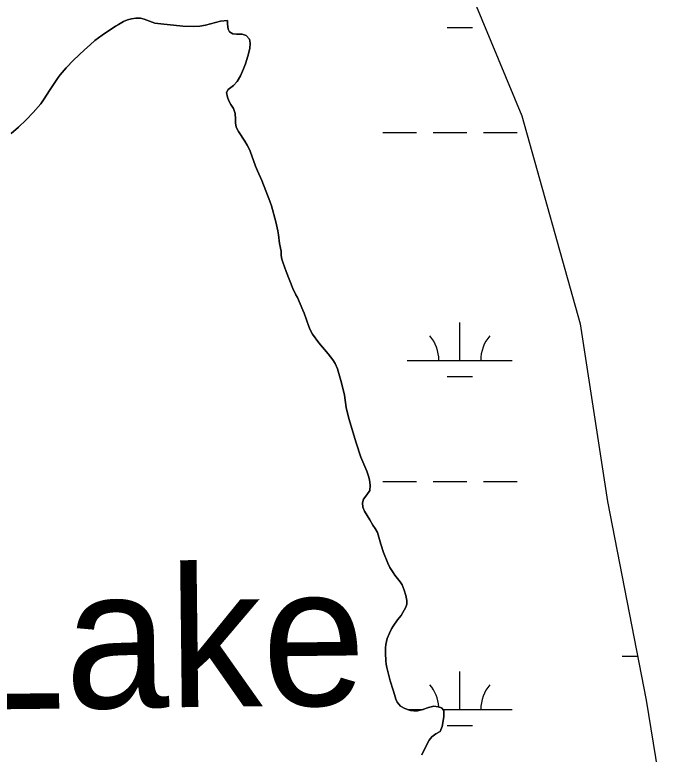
# Model space of a CAD drawing. Extents: x 3263578 to 3301413, y 764927 to 798602.
# Drawn here: x 3288326 to 3288955, y 790735 to 791440 of the extents above; entities that cross this region are included whole.
import ezdxf

# ---------------------------------------------------------------- set-up
doc = ezdxf.new("R2010")
doc.units = 0
for name, color, linetype in [('V-RIVR-IDEN', 7, 'Continuous'), ('V-SITE-VEGE', 7, 'Continuous'), ('V-TOPO-SHOR', 7, 'Continuous'), ('V-WETL-SWMP', 7, 'Continuous')]:
    doc.layers.add(name, color=color, linetype=linetype)

msp = doc.modelspace()

# ---------------------------------------------------------------- linework, layer by layer
at = {"layer": 'V-SITE-VEGE'}
for p, q in [((3288422.04, 791428.84), (3288429.72, 791433.19)), ((3288429.72, 791433.19), (3288433.43, 791434.98)), ((3288433.43, 791434.98), (3288437.27, 791436.01)), ((3288437.27, 791436.01), (3288441.62, 791436.51)), ((3288441.62, 791436.51), (3288445.98, 791436.39)), ((3288445.98, 791436.39), (3288449.3, 791435.49)), ((3288449.3, 791435.49), (3288459.67, 791431.9)), ((3288507.8, 791429.97), (3288522.27, 791433.68)), ((3288522.27, 791433.68), (3288528.67, 791434.45)), ((3288528.67, 791434.45), (3288528.79, 791430.73)), ((3288409.36, 791420.27), (3288422.04, 791428.84)), ((3288459.67, 791431.9), (3288465.3, 791431.01)), ((3288465.3, 791431.01), (3288486.42, 791428.95)), ((3288486.42, 791428.95), (3288496.66, 791428.57)), ((3288496.66, 791428.57), (3288502.43, 791428.82)), ((3288502.43, 791428.82), (3288507.8, 791429.97)), ((3288528.79, 791430.73), (3288529.31, 791426.13)), ((3288529.31, 791426.13), (3288530.71, 791423.44)), ((3288402.58, 791415.15), (3288409.36, 791420.27)), ((3288530.71, 791423.44), (3288534.04, 791421.64)), ((3288534.04, 791421.64), (3288537.5, 791421.39)), ((3288537.5, 791421.39), (3288542.87, 791421.39)), ((3288542.87, 791421.39), (3288546.71, 791420.11)), ((3288546.71, 791420.11), (3288549.66, 791416.52)), ((3288397.84, 791411.18), (3288402.58, 791415.15)), ((3288549.66, 791416.52), (3288550.29, 791412.81)), ((3288550.29, 791412.81), (3288550.04, 791407.69)), ((3288382.22, 791396.59), (3288392.46, 791406.32)), ((3288392.46, 791406.32), (3288397.84, 791411.18)), ((3288550.04, 791407.69), (3288548.24, 791400.39)), ((3288548.24, 791400.39), (3288545.94, 791393.1)), ((3288375.05, 791389.3), (3288382.22, 791396.59)), ((3288545.94, 791393.1), (3288544.14, 791388.23)), ((3288369.54, 791382.64), (3288375.05, 791389.3)), ((3288544.14, 791388.23), (3288541.33, 791381.58)), ((3288359.17, 791367.67), (3288367.62, 791380.08)), ((3288367.62, 791380.08), (3288369.54, 791382.64)), ((3288538, 791376.2), (3288534.67, 791372.36)), ((3288541.33, 791381.58), (3288538, 791376.2)), ((3288534.67, 791372.36), (3288529.29, 791368.52)), ((3288354.18, 791359.73), (3288359.17, 791367.67)), ((3288529.29, 791368.52), (3288527.88, 791365.58)), ((3288527.88, 791365.58), (3288528.78, 791361.1)), ((3288350.85, 791355), (3288354.18, 791359.73)), ((3288528.78, 791361.1), (3288530.19, 791357.77)), ((3288530.19, 791357.77), (3288532.1, 791354.19)), ((3288343.68, 791346.68), (3288350.85, 791355)), ((3288532.1, 791354.19), (3288534.66, 791350.35)), ((3288534.66, 791350.35), (3288536.2, 791345.74)), ((3288337.02, 791339.64), (3288343.68, 791346.68)), ((3288536.2, 791345.74), (3288536.45, 791340.11)), ((3288329.72, 791332.73), (3288337.02, 791339.64)), ((3288536.45, 791340.11), (3288536.32, 791336.78)), ((3288536.32, 791336.78), (3288537.22, 791332.55)), ((3288322.68, 791326.71), (3288329.72, 791332.73)), ((3288537.22, 791332.55), (3288539.27, 791328.46)), ((3288539.27, 791328.46), (3288545.28, 791319.24)), ((3288545.28, 791319.24), (3288547.58, 791315.4)), ((3288547.58, 791315.4), (3288549.25, 791312.45)), ((3288549.25, 791312.45), (3288550.53, 791309.64)), ((3288550.53, 791309.64), (3288555.39, 791295.3)), ((3288555.39, 791295.3), (3288557.44, 791291.07)), ((3288557.44, 791291.07), (3288561.4, 791281.86)), ((3288561.4, 791281.86), (3288569.08, 791262.02)), ((3288569.08, 791262.02), (3288570.61, 791257.66)), ((3288570.61, 791257.66), (3288574.83, 791242.43)), ((3288574.83, 791242.43), (3288576.75, 791233.85)), ((3288576.75, 791233.85), (3288577.39, 791230.01)), ((3288577.39, 791230.01), (3288578.41, 791221.69)), ((3288578.41, 791221.69), (3288579.82, 791214.52)), ((3288579.82, 791214.52), (3288579.82, 791210.17)), ((3288579.82, 791210.17), (3288580.58, 791206.84)), ((3288580.58, 791206.84), (3288581.48, 791203.9)), ((3288581.48, 791203.9), (3288584.81, 791194.93)), ((3288584.81, 791194.93), (3288591.2, 791178.93)), ((3288591.2, 791178.93), (3288594.02, 791172.79)), ((3288594.02, 791172.79), (3288595.43, 791170.1)), ((3288595.43, 791170.1), (3288600.67, 791158.19)), ((3288600.67, 791158.19), (3288601.82, 791155.25)), ((3288601.82, 791155.25), (3288606.17, 791142.57)), ((3288606.17, 791142.57), (3288607.58, 791139.37)), ((3288607.58, 791139.37), (3288609.88, 791135.41)), ((3288609.88, 791135.41), (3288615.9, 791127.08)), ((3288615.9, 791127.08), (3288624.85, 791116.59)), ((3288624.85, 791116.59), (3288629.21, 791110.95)), ((3288629.21, 791110.95), (3288631.38, 791107.37)), ((3288631.38, 791107.37), (3288633.56, 791102.38)), ((3288633.56, 791102.38), (3288635.6, 791095.59)), ((3288635.6, 791095.59), (3288637.39, 791088.93)), ((3288637.39, 791088.93), (3288640.21, 791077.16)), ((3288640.21, 791077.16), (3288641.87, 791065.51)), ((3288641.87, 791065.51), (3288644.3, 791054.88)), ((3288644.3, 791054.88), (3288651.33, 791031.84)), ((3288651.33, 791031.84), (3288655.68, 791018.14)), ((3288655.68, 791018.14), (3288661.44, 791004.83)), ((3288661.44, 791004.83), (3288663.23, 790999.96)), ((3288663.23, 790999.96), (3288664.13, 790996.51)), ((3288664.13, 790996.51), (3288664.64, 790991.26)), ((3288664.64, 790991.26), (3288664.25, 790986.14)), ((3288661.56, 790982.04), (3288658.49, 790978.08)), ((3288664.25, 790986.14), (3288661.56, 790982.04)), ((3288658.49, 790978.08), (3288657.33, 790974.49)), ((3288657.33, 790974.49), (3288657.59, 790970.4)), ((3288657.59, 790970.4), (3288659.38, 790966.68)), ((3288659.38, 790966.68), (3288664.25, 790958.23)), ((3288664.25, 790958.23), (3288667.19, 790953.37)), ((3288667.19, 790953.37), (3288669.36, 790950.17)), ((3288669.36, 790950.17), (3288671.54, 790946.2)), ((3288671.54, 790946.2), (3288674.86, 790935.06)), ((3288674.86, 790935.06), (3288677.55, 790927.13)), ((3288677.55, 790927.13), (3288681.39, 790917.14)), ((3288681.39, 790917.14), (3288683.56, 790912.79)), ((3288683.56, 790912.79), (3288686.51, 790908.05)), ((3288686.51, 790908.05), (3288688.3, 790905.49)), ((3288688.3, 790905.49), (3288693.42, 790899.34)), ((3288693.42, 790899.34), (3288695.34, 790896.4)), ((3288695.34, 790896.4), (3288697.25, 790891.15)), ((3288697.25, 790891.15), (3288698.66, 790886.16)), ((3288698.66, 790886.16), (3288699.69, 790881.55)), ((3288699.56, 790877.97), (3288698.66, 790875.02)), ((3288699.69, 790881.55), (3288699.56, 790877.97)), ((3288698.66, 790875.02), (3288694.31, 790867.21)), ((3288690.85, 790862.86), (3288686.62, 790856.98)), ((3288694.31, 790867.21), (3288690.85, 790862.86)), ((3288686.62, 790856.98), (3288685.09, 790854.29)), ((3288683.04, 790850.19), (3288680.86, 790845.2)), ((3288685.09, 790854.29), (3288683.04, 790850.19)), ((3288680.86, 790845.2), (3288679.58, 790839.57)), ((3288679.32, 790836.37), (3288679.19, 790831.25)), ((3288679.58, 790839.57), (3288679.32, 790836.37)), ((3288679.19, 790831.25), (3288679.7, 790824.08)), ((3288679.7, 790824.08), (3288680.09, 790820.75)), ((3288680.09, 790820.75), (3288680.6, 790817.55)), ((3288680.6, 790817.55), (3288683.79, 790804.75)), ((3288683.79, 790804.75), (3288686.48, 790795.92)), ((3288686.48, 790795.92), (3288688.02, 790791.69)), ((3288688.02, 790791.69), (3288689.17, 790787.34)), ((3288689.17, 790787.34), (3288690.32, 790784.39)), ((3288690.32, 790784.39), (3288693.65, 790780.68)), ((3288693.65, 790780.68), (3288697.74, 790778.5)), ((3288697.74, 790778.5), (3288703.12, 790776.58)), ((3288709.9, 790776.33), (3288714.89, 790777.48)), ((3288714.89, 790777.48), (3288720.14, 790779.4)), ((3288720.14, 790779.4), (3288725.39, 790780.68)), ((3288725.39, 790780.68), (3288729.36, 790780.16)), ((3288729.36, 790780.16), (3288732.82, 790779.14)), ((3288732.82, 790779.14), (3288734.99, 790776.7)), ((3288703.12, 790776.58), (3288706.19, 790776.33)), ((3288706.19, 790776.33), (3288709.9, 790776.33)), ((3288734.73, 790770.43), (3288733.45, 790761.34)), ((3288734.99, 790773.51), (3288734.73, 790770.43)), ((3288734.99, 790776.7), (3288734.99, 790773.51)), ((3288731.4, 790756.61), (3288727.31, 790754.43)), ((3288733.45, 790761.34), (3288731.4, 790756.61)), ((3288723.34, 790751.62), (3288720.78, 790748.29)), ((3288727.31, 790754.43), (3288723.34, 790751.62)), ((3288720.78, 790748.29), (3288715.4, 790737.8)), ((3288715.4, 790737.8), (3288713.86, 790734.21))]:
    msp.add_line(p, q, dxfattribs=at)
at = {"layer": 'V-TOPO-SHOR'}
for points in [[(3288322.68, 791326.71), (3288329.72, 791332.73), (3288337.02, 791339.64), (3288343.68, 791346.68), (3288350.85, 791355), (3288354.18, 791359.73), (3288359.17, 791367.67), (3288367.62, 791380.08), (3288369.54, 791382.64), (3288375.05, 791389.3), (3288382.22, 791396.59), (3288392.46, 791406.32), (3288397.84, 791411.18), (3288402.58, 791415.15), (3288409.36, 791420.27), (3288422.04, 791428.84), (3288424.85, 791430.5), (3288429.72, 791433.19), (3288433.43, 791434.98), (3288437.27, 791436.01), (3288441.62, 791436.51), (3288445.98, 791436.39), (3288449.3, 791435.49), (3288459.67, 791431.9), (3288465.3, 791431.01), (3288486.42, 791428.95), (3288496.66, 791428.57), (3288502.43, 791428.82), (3288507.8, 791429.97), (3288522.27, 791433.68), (3288528.67, 791434.45), (3288528.79, 791430.73), (3288529.31, 791426.13), (3288530.71, 791423.44), (3288534.04, 791421.64), (3288537.5, 791421.39), (3288542.87, 791421.39), (3288546.71, 791420.11), (3288549.66, 791416.52), (3288550.29, 791412.81), (3288550.04, 791407.69), (3288548.24, 791400.39), (3288545.94, 791393.1), (3288544.14, 791388.23), (3288541.33, 791381.58), (3288538, 791376.2), (3288534.67, 791372.36), (3288529.29, 791368.53), (3288527.88, 791365.58), (3288528.78, 791361.1), (3288530.19, 791357.77), (3288532.1, 791354.19), (3288534.66, 791350.35), (3288536.2, 791345.74), (3288536.45, 791340.1), (3288536.32, 791336.78), (3288537.22, 791332.55), (3288539.27, 791328.46), (3288545.28, 791319.24), (3288547.58, 791315.4), (3288549.25, 791312.45), (3288550.53, 791309.64), (3288555.39, 791295.3), (3288557.44, 791291.07), (3288561.4, 791281.86), (3288569.08, 791262.02), (3288570.61, 791257.66), (3288574.83, 791242.43), (3288576.75, 791233.85), (3288577.39, 791230.01), (3288578.41, 791221.69), (3288579.82, 791214.52), (3288579.82, 791210.17), (3288580.58, 791206.84), (3288581.48, 791203.9), (3288584.81, 791194.93), (3288591.2, 791178.93), (3288594.02, 791172.79), (3288595.43, 791170.1), (3288600.67, 791158.19), (3288601.82, 791155.25), (3288606.17, 791142.58)], [(3288606.17, 791142.58), (3288607.58, 791139.37), (3288609.88, 791135.41), (3288615.9, 791127.08), (3288624.85, 791116.59), (3288629.21, 791110.95), (3288631.38, 791107.37), (3288633.56, 791102.38), (3288635.6, 791095.59), (3288637.39, 791088.93), (3288640.21, 791077.16), (3288641.87, 791065.51), (3288644.3, 791054.88), (3288651.33, 791031.84), (3288655.68, 791018.14), (3288661.44, 791004.83), (3288663.23, 790999.96), (3288664.13, 790996.51), (3288664.64, 790991.26), (3288664.25, 790986.14), (3288661.56, 790982.04), (3288658.49, 790978.08), (3288657.33, 790974.49), (3288657.59, 790970.4), (3288659.38, 790966.68), (3288664.25, 790958.23), (3288667.19, 790953.37), (3288669.36, 790950.17), (3288671.54, 790946.2), (3288674.86, 790935.06), (3288677.55, 790927.13), (3288681.39, 790917.14), (3288683.56, 790912.79), (3288686.51, 790908.05), (3288688.3, 790905.49), (3288693.42, 790899.34), (3288695.34, 790896.4), (3288697.25, 790891.15), (3288698.66, 790886.16), (3288699.69, 790881.55), (3288699.56, 790877.97), (3288698.66, 790875.02), (3288694.31, 790867.21), (3288690.85, 790862.86), (3288686.62, 790856.98), (3288685.09, 790854.29), (3288683.04, 790850.19), (3288680.86, 790845.2), (3288679.58, 790839.57), (3288679.32, 790836.37), (3288679.19, 790831.25), (3288679.7, 790824.08), (3288680.09, 790820.75), (3288680.6, 790817.55), (3288683.79, 790804.75), (3288686.48, 790795.92), (3288688.02, 790791.69), (3288689.17, 790787.34), (3288690.32, 790784.39), (3288693.65, 790780.68), (3288697.74, 790778.5), (3288703.12, 790776.58), (3288706.19, 790776.33), (3288709.9, 790776.33), (3288714.89, 790777.48), (3288720.14, 790779.4), (3288725.39, 790780.68), (3288729.36, 790780.16), (3288732.82, 790779.14), (3288734.99, 790776.7), (3288734.99, 790773.51), (3288734.73, 790770.43), (3288733.45, 790761.34), (3288731.4, 790756.61), (3288727.31, 790754.43), (3288723.34, 790751.62), (3288720.78, 790748.29), (3288715.4, 790737.8), (3288713.86, 790734.21)]]:
    msp.add_lwpolyline(points, dxfattribs=at)
at = {"layer": 'V-WETL-SWMP'}
for p, q in [((3288738.09, 791427.57), (3288762.09, 791427.57)), ((3288676.69, 791327.56), (3288708.69, 791327.56)), ((3288724.69, 791327.57), (3288756.69, 791327.57)), ((3288772.69, 791327.57), (3288804.69, 791327.57)), ((3288750.11, 791110.32), (3288750.11, 791146.32)), ((3288700.11, 791110.32), (3288800.11, 791110.33)), ((3288738.11, 791094.89), (3288762.11, 791094.89)), ((3288676.71, 790994.89), (3288708.71, 790994.89)), ((3288724.71, 790994.89), (3288756.71, 790994.89)), ((3288772.71, 790994.89), (3288804.71, 790994.9)), ((3288904.72, 790828.4), (3288919.49, 790828.4)), ((3288750.13, 790777.65), (3288750.13, 790813.65)), ((3288700.15, 790777.65), (3288715.35, 790777.65)), ((3288734.15, 790777.65), (3288800.13, 790777.65)), ((3288738.14, 790762.22), (3288762.14, 790762.22))]:
    msp.add_line(p, q, dxfattribs=at)
for points in [[(3288741.64, 791506.63), (3288809.3, 791343.54), (3288864.64, 791145.05), (3288890.76, 790975.81), (3288927.64, 790786.57), (3288947.61, 790663.48), (3288955.28, 790534.24), (3288939.87, 790426.55), (3288910.6, 790258.86), (3288876.73, 790171.17), (3288830.56, 790101.95), (3288675.11, 789834.28), (3288616.62, 789741.98), (3288615.07, 789681.98), (3288645.83, 789612.74), (3288696.58, 789526.57), (3288724.25, 789454.26)], [(3288536.2, 791345.74), (3288534.66, 791350.35), (3288532.1, 791354.19), (3288530.19, 791357.77), (3288528.78, 791361.1), (3288527.88, 791365.58), (3288529.29, 791368.52), (3288534.67, 791372.36), (3288538, 791376.2), (3288541.33, 791381.58), (3288544.14, 791388.23), (3288545.94, 791393.1), (3288548.24, 791400.39), (3288550.04, 791407.69), (3288550.29, 791412.81), (3288549.66, 791416.52), (3288546.71, 791420.11), (3288542.87, 791421.39), (3288537.5, 791421.39), (3288534.04, 791421.65), (3288530.71, 791423.44), (3288529.3, 791426.13), (3288528.79, 791430.73), (3288528.67, 791434.45), (3288522.27, 791433.68), (3288507.8, 791429.97), (3288502.42, 791428.82), (3288496.66, 791428.57), (3288486.42, 791428.95), (3288465.3, 791431.01), (3288459.67, 791431.9), (3288449.3, 791435.49), (3288445.98, 791436.39), (3288441.62, 791436.51), (3288437.27, 791436), (3288433.43, 791434.98), (3288429.72, 791433.19), (3288424.85, 791430.5), (3288422.04, 791428.84), (3288409.36, 791420.27), (3288402.58, 791415.15), (3288397.84, 791411.18), (3288392.46, 791406.32), (3288382.22, 791396.59), (3288375.05, 791389.3), (3288369.54, 791382.64), (3288367.62, 791380.08), (3288359.17, 791367.67), (3288354.18, 791359.73), (3288350.85, 791354.99), (3288343.68, 791346.68), (3288337.02, 791339.64), (3288329.72, 791332.73), (3288322.68, 791326.71)], [(3288733.45, 790761.34), (3288734.73, 790770.43), (3288734.99, 790773.51), (3288734.99, 790776.71), (3288732.82, 790779.14), (3288729.36, 790780.16), (3288725.39, 790780.68), (3288720.14, 790779.4), (3288714.9, 790777.48), (3288709.9, 790776.33), (3288706.19, 790776.33), (3288703.12, 790776.58), (3288697.74, 790778.51), (3288693.65, 790780.68), (3288690.32, 790784.4), (3288689.17, 790787.34), (3288688.02, 790791.69), (3288686.48, 790795.92), (3288683.79, 790804.75), (3288680.6, 790817.55), (3288680.09, 790820.75), (3288679.7, 790824.08), (3288679.19, 790831.25), (3288679.32, 790836.37), (3288679.58, 790839.57), (3288680.86, 790845.2), (3288683.04, 790850.19), (3288685.09, 790854.29), (3288686.62, 790856.98), (3288690.85, 790862.86), (3288694.31, 790867.21), (3288698.66, 790875.02), (3288699.56, 790877.97), (3288699.69, 790881.55), (3288698.66, 790886.16), (3288697.25, 790891.15), (3288695.34, 790896.4), (3288693.42, 790899.34), (3288688.3, 790905.49), (3288686.51, 790908.05), (3288683.56, 790912.79), (3288681.39, 790917.14), (3288677.55, 790927.12), (3288674.86, 790935.06), (3288671.54, 790946.2), (3288669.36, 790950.17), (3288667.19, 790953.37), (3288664.25, 790958.23), (3288659.38, 790966.68), (3288657.59, 790970.4), (3288657.34, 790974.49), (3288658.49, 790978.08), (3288661.56, 790982.04), (3288664.25, 790986.14), (3288664.64, 790991.26), (3288664.13, 790996.51), (3288663.23, 790999.96), (3288661.44, 791004.83), (3288655.68, 791018.14), (3288651.33, 791031.84), (3288644.3, 791054.88), (3288641.87, 791065.51), (3288640.21, 791077.16), (3288637.39, 791088.93), (3288635.6, 791095.59), (3288633.56, 791102.38), (3288631.38, 791107.37), (3288629.21, 791110.95), (3288624.85, 791116.59), (3288615.9, 791127.08), (3288609.88, 791135.41), (3288607.58, 791139.38), (3288606.17, 791142.58), (3288601.82, 791155.25), (3288600.67, 791158.19), (3288595.43, 791170.1), (3288594.02, 791172.79), (3288591.2, 791178.93), (3288584.81, 791194.94), (3288581.48, 791203.9), (3288580.58, 791206.84), (3288579.82, 791210.17), (3288579.82, 791214.52), (3288578.41, 791221.69), (3288577.39, 791230.01), (3288576.75, 791233.85), (3288574.83, 791242.43), (3288570.61, 791257.66), (3288569.08, 791262.01), (3288561.4, 791281.86), (3288557.44, 791291.07), (3288555.39, 791295.3), (3288550.53, 791309.64), (3288549.25, 791312.45), (3288547.58, 791315.4), (3288545.28, 791319.24), (3288539.27, 791328.46), (3288537.22, 791332.55), (3288536.32, 791336.78), (3288536.45, 791340.1), (3288536.2, 791345.74)], [(3288713.86, 790734.21), (3288715.4, 790737.8), (3288720.78, 790748.29), (3288723.34, 790751.62), (3288727.31, 790754.43), (3288731.4, 790756.61), (3288733.45, 790761.34)]]:
    msp.add_lwpolyline(points, dxfattribs=at)
for centre, start, end in [((3288694.87, 791110.8), 359.23235, 40.77601), ((3288805.35, 791110.8), 139.23234, 180.776), ((3288694.89, 790778.12), 2.97191, 40.77601), ((3288805.38, 790778.13), 139.23234, 180.776)]:
    msp.add_arc(centre, 35.25, start, end, dxfattribs=at)

# ---------------------------------------------------------------- texts
at = {"layer": 'V-RIVR-IDEN'}
msp.add_text('Deep Lake', height=132.999, rotation=0.65856, dxfattribs=at).set_placement((3287800.97, 790771.86))

doc.saveas('drawing.dxf')
